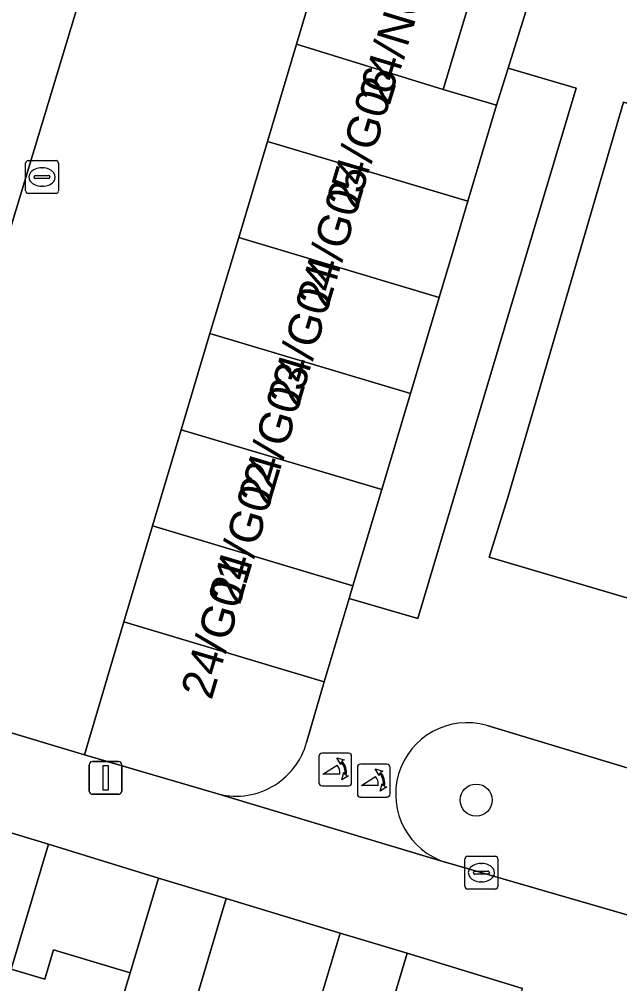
# Model space of a CAD drawing. Extents: x 162184 to 163154, y 385507 to 386516.
# Drawn here: x 162630.58 to 162648.9, y 386144.07 to 386173.49 of the extents above; entities that cross this region are included whole.
import ezdxf

# ---------------------------------------------------------------- set-up
doc = ezdxf.new("R2010")
doc.units = 0
for name, color, linetype in [('IMGEO_Boom', 7, 'Continuous'), ('IMGEO_Erf', 7, 'Continuous'), ('IMGEO_Groenvoorziening', 7, 'Continuous'), ('IMGEO_Kolk', 7, 'Continuous'), ('IMGEO_Lichtmast', 7, 'Continuous'), ('IMGEO_Pand', 7, 'Continuous'), ('IMGEO_Pand_nummerreeks', 7, 'Continuous'), ('IMGEO_Parkeervlak_open', 7, 'Continuous'), ('IMGEO_Poller', 7, 'Continuous'), ('IMGEO_Rijbaan_lokaal_open', 7, 'Continuous'), ('IMGEO_Terreindeel_zand', 7, 'Continuous'), ('IMGEO_Voetpad_open', 7, 'Continuous')]:
    doc.layers.add(name, color=color, linetype=linetype)

msp = doc.modelspace()

# ---------------------------------------------------------------- linework, layer by layer
at = {"layer": 'IMGEO_Boom'}
msp.add_circle((162644.523, 386149.675), 0.489, dxfattribs=at)
at = {"layer": 'IMGEO_Erf'}
for points in [[(162631.478, 386148.332), (162630.338, 386144.52), (162631.36, 386144.214), (162631.627, 386145.106), (162633.97, 386144.405), (162634.834, 386147.292)], [(162636.899, 386146.674), (162635.773, 386142.911), (162636.845, 386142.59), (162637.112, 386143.484), (162639.52, 386142.764), (162640.375, 386145.616)], [(162642.414, 386145.006), (162641.293, 386141.26), (162642.312, 386140.955), (162642.584, 386141.865), (162645.095, 386141.114), (162645.938, 386143.929)]]:
    msp.add_lwpolyline(points, close=True, dxfattribs=at)
at = {"layer": 'IMGEO_Groenvoorziening'}
for points in [[(162646.772, 386181.157), (162641.972, 386182.589), (162640.282, 386176.891), (162640.234, 386176.73), (162644.725, 386175.388), (162643.52, 386171.356), (162645.144, 386170.871), (162645.385, 386171.642), (162645.498, 386172.005), (162647.771, 386179.28)], [(162639.35, 386151.436), (162639.887, 386153.284), (162633.772, 386155.112), (162632.571, 386151.052), (162636.564, 386149.884)], [(162653.333, 386149.383), (162644.855, 386151.949)], [(162643.615, 386147.77), (162651.754, 386145.414)]]:
    msp.add_lwpolyline(points, dxfattribs=at)
msp.add_lwpolyline([(162645.919, 386165.854), (162647.571, 386171.391), (162645.498, 386172.005), (162645.385, 386171.642), (162645.144, 386170.871), (162644.268, 386167.94), (162643.838, 386166.503), (162643.391, 386165.009), (162642.515, 386162.078), (162641.639, 386159.146), (162640.763, 386156.215), (162640.647, 386155.828), (162642.746, 386155.219)], close=True, dxfattribs=at)
for centre, radius, start, end in [((162644.247, 386149.856), 2.18, 73.8154, 253.131), ((162637.194, 386152.03), 2.236, 253.64, 344.6018)]:
    msp.add_arc(centre, radius, start, end, dxfattribs=at)
at = {"layer": 'IMGEO_Kolk'}
for p, q in [((162630.776, 386168.255), (162630.776, 386169.107)), ((162630.851, 386169.181), (162631.703, 386169.181)), ((162631.777, 386169.107), (162631.777, 386168.255)), ((162631.078, 386168.724), (162631.476, 386168.724)), ((162631.264, 386168.961), (162631.289, 386168.961)), ((162631.035, 386168.675), (162631.035, 386168.687)), ((162631.473, 386168.638), (162631.075, 386168.638)), ((162631.519, 386168.687), (162631.519, 386168.675)), ((162631.703, 386168.181), (162630.851, 386168.181)), ((162631.287, 386168.401), (162631.262, 386168.401)), ((162644.181, 386147.035), (162644.181, 386147.887)), ((162644.256, 386147.961), (162645.108, 386147.961)), ((162645.182, 386147.887), (162645.182, 386147.035)), ((162644.669, 386147.741), (162644.694, 386147.741)), ((162644.44, 386147.455), (162644.44, 386147.467)), ((162644.878, 386147.418), (162644.48, 386147.418)), ((162644.483, 386147.504), (162644.881, 386147.504)), ((162644.924, 386147.467), (162644.924, 386147.455)), ((162645.108, 386146.961), (162644.256, 386146.961)), ((162644.692, 386147.181), (162644.667, 386147.181))]:
    msp.add_line(p, q, dxfattribs=at)
for points in [[(162630.776, 386168.255), (162630.776, 386169.107)], [(162630.851, 386169.181), (162631.703, 386169.181)], [(162631.777, 386169.107), (162631.777, 386168.255)], [(162631.703, 386168.181), (162630.851, 386168.181)], [(162644.181, 386147.035), (162644.181, 386147.887)], [(162644.256, 386147.961), (162645.108, 386147.961)], [(162645.182, 386147.887), (162645.182, 386147.035)], [(162645.108, 386146.961), (162644.256, 386146.961)]]:
    msp.add_lwpolyline(points, dxfattribs=at)
for centre, radius, start, end in [((162630.853, 386169.105), 0.0765, 91.552, 178.448), ((162630.853, 386169.105), 0.0765, 91.552, 178.448), ((162631.701, 386169.105), 0.0765, 1.552, 88.448), ((162631.701, 386169.105), 0.0765, 1.552, 88.448), ((162631.075, 386168.684), 0.0403, 85.8775, 175.7526), ((162631.48, 386168.686), 0.0386, 1.7309, 96.639), ((162631.072, 386168.674), 0.0366, 178.938, 274.7102), ((162631.476, 386168.681), 0.043, 264.8664, 352.4533), ((162630.853, 386168.257), 0.0765, 181.552, 268.448), ((162630.853, 386168.257), 0.0765, 181.552, 268.448), ((162631.701, 386168.257), 0.0765, 271.552, 358.448), ((162631.701, 386168.257), 0.0765, 271.552, 358.448), ((162644.258, 386147.885), 0.0765, 91.552, 178.448), ((162644.258, 386147.885), 0.0765, 91.552, 178.448), ((162645.106, 386147.885), 0.0765, 1.552, 88.448), ((162645.106, 386147.885), 0.0765, 1.552, 88.448), ((162644.48, 386147.464), 0.0403, 85.8775, 175.7526), ((162644.477, 386147.454), 0.0366, 178.938, 274.7102), ((162644.881, 386147.461), 0.043, 264.8664, 352.4533), ((162644.885, 386147.466), 0.0386, 1.7309, 96.639), ((162644.258, 386147.037), 0.0765, 181.552, 268.448), ((162644.258, 386147.037), 0.0765, 181.552, 268.448), ((162645.106, 386147.037), 0.0765, 271.552, 358.448), ((162645.106, 386147.037), 0.0765, 271.552, 358.448)]:
    msp.add_arc(centre, radius, start, end, dxfattribs=at)
for centre, major_axis, ratio, start_param, end_param in [((162631.263, 386168.681), (-0.387, 0.002), 0.722429, 4.712389, 7.853982), ((162631.288, 386168.681), (-0.39, 0.002), 0.717154, 1.570796, 4.712389), ((162644.668, 386147.461), (-0.387, 0.002), 0.722429, 4.712389, 7.853982), ((162644.693, 386147.461), (-0.39, 0.002), 0.717154, 1.570796, 4.712389)]:
    msp.add_ellipse(centre, major_axis=major_axis, ratio=ratio, start_param=start_param, end_param=end_param, dxfattribs=at)
at = {"layer": 'IMGEO_Lichtmast'}
for p, q in [((162632.819, 386150.852), (162633.609, 386150.852)), ((162633.609, 386150.852), (162632.819, 386150.852)), ((162632.719, 386149.952), (162632.719, 386150.752)), ((162632.719, 386150.752), (162632.719, 386149.952)), ((162633.709, 386150.752), (162633.709, 386149.952)), ((162633.709, 386149.952), (162633.709, 386150.752)), ((162633.609, 386149.852), (162632.819, 386149.852)), ((162632.819, 386149.852), (162633.609, 386149.852))]:
    msp.add_line(p, q, dxfattribs=at)
msp.add_lwpolyline([(162633.139, 386150.727), (162633.289, 386150.727), (162633.289, 386149.977), (162633.139, 386149.977), (162633.139, 386150.727)], dxfattribs=at)
for centre, start, end in [((162632.819, 386150.752), 90, 180), ((162632.819, 386150.752), 90, 180), ((162633.609, 386150.752), 0, 90), ((162633.609, 386150.752), 360, 90), ((162632.819, 386149.952), 180, 270), ((162632.819, 386149.952), 180, 270), ((162633.609, 386149.952), 270, 0), ((162633.609, 386149.952), 270, 0)]:
    msp.add_arc(centre, 0.1, start, end, dxfattribs=at)
at = {"layer": 'IMGEO_Pand'}
for points in [[(162643.52, 386171.356), (162644.725, 386175.388), (162640.234, 386176.73), (162639.038, 386172.73)], [(162639.038, 386172.73), (162638.153, 386169.768), (162644.268, 386167.94), (162645.144, 386170.871), (162643.52, 386171.356)], [(162644.268, 386167.94), (162638.153, 386169.768), (162637.276, 386166.837), (162643.391, 386165.009), (162643.838, 386166.503)], [(162643.391, 386165.009), (162637.276, 386166.837), (162636.4, 386163.905), (162642.515, 386162.078)], [(162642.515, 386162.078), (162636.4, 386163.905), (162635.524, 386160.974), (162641.639, 386159.146)], [(162634.648, 386158.043), (162640.763, 386156.215), (162641.639, 386159.146), (162635.524, 386160.974)], [(162639.887, 386153.284), (162640.647, 386155.828), (162640.763, 386156.215), (162634.648, 386158.043), (162633.772, 386155.112)], [(162633.97, 386144.405), (162631.627, 386145.106), (162631.36, 386144.214), (162630.338, 386144.52), (162631.478, 386148.332), (162629.407, 386148.951), (162628.53, 386146.024), (162625.656, 386136.495), (162624.894, 386133.97), (162630.604, 386132.261), (162631.053, 386133.759), (162631.099, 386133.913), (162631.311, 386134.621), (162631.052, 386134.699), (162631.097, 386134.851), (162631.2, 386135.192)], [(162639.52, 386142.764), (162637.112, 386143.484), (162636.845, 386142.59), (162635.773, 386142.911), (162636.899, 386146.674), (162634.834, 386147.292), (162633.97, 386144.405), (162631.2, 386135.192), (162631.097, 386134.851), (162631.052, 386134.699), (162631.311, 386134.621), (162631.099, 386133.913), (162631.053, 386133.759), (162633.26, 386133.098), (162633.518, 386133.961), (162634.095, 386133.788), (162634.157, 386133.998), (162636.645, 386133.254)], [(162640.375, 386145.616), (162639.52, 386142.764), (162636.645, 386133.254), (162636.349, 386132.265), (162636.601, 386132.19), (162636.838, 386132.982), (162639.69, 386132.129), (162639.744, 386132.308), (162642.245, 386131.56), (162645.095, 386141.114), (162642.584, 386141.865), (162642.312, 386140.955), (162641.293, 386141.26), (162642.414, 386145.006)]]:
    msp.add_lwpolyline(points, close=True, dxfattribs=at)
at = {"layer": 'IMGEO_Parkeervlak_open'}
msp.add_lwpolyline([(162633.835, 386178.773), (162627.867, 386180.578), (162622.424, 386162.478), (162628.365, 386160.692)], close=True, dxfattribs=at)
at = {"layer": 'IMGEO_Poller'}
for p, q in [((162640.627, 386151.107), (162639.819, 386151.107)), ((162640.627, 386151.107), (162639.819, 386151.107)), ((162639.725, 386151.012), (162639.725, 386150.205)), ((162639.725, 386151.012), (162639.725, 386150.205)), ((162640.721, 386150.205), (162640.721, 386151.012)), ((162640.721, 386150.205), (162640.721, 386151.012)), ((162640.897, 386150.671), (162640.897, 386149.864)), ((162640.897, 386150.671), (162640.897, 386149.864)), ((162641.799, 386150.766), (162640.991, 386150.766)), ((162641.799, 386150.766), (162640.991, 386150.766)), ((162641.893, 386149.864), (162641.893, 386150.671)), ((162641.893, 386149.864), (162641.893, 386150.671)), ((162639.819, 386150.11), (162640.627, 386150.11)), ((162639.819, 386150.11), (162640.627, 386150.11)), ((162640.991, 386149.769), (162641.799, 386149.769)), ((162640.991, 386149.769), (162641.799, 386149.769))]:
    msp.add_line(p, q, dxfattribs=at)
for points in [[(162640.404, 386150.836), (162640.392, 386150.763), (162640.267, 386150.968)], [(162640.267, 386150.968), (162640.498, 386150.902), (162640.427, 386150.87)], [(162640.36, 386150.463), (162639.847, 386150.463), (162640.277, 386150.738)], [(162640.42, 386150.291), (162640.486, 386150.522), (162640.516, 386150.454)], [(162641.576, 386150.495), (162641.564, 386150.422), (162641.439, 386150.627)], [(162641.439, 386150.627), (162641.67, 386150.561), (162641.599, 386150.529)], [(162640.552, 386150.427), (162640.624, 386150.416), (162640.42, 386150.291)], [(162641.532, 386150.122), (162641.019, 386150.122), (162641.449, 386150.397)], [(162641.592, 386149.95), (162641.658, 386150.181), (162641.688, 386150.113)], [(162641.724, 386150.086), (162641.796, 386150.075), (162641.592, 386149.95)]]:
    msp.add_lwpolyline(points, dxfattribs=at)
for centre, radius, start, end in [((162639.819, 386151.012), 0.0946, 90, 180), ((162639.819, 386151.012), 0.0946, 90, 180), ((162640.627, 386151.012), 0.0946, 0, 90), ((162640.627, 386151.012), 0.0946, 0, 90), ((162640.046, 386150.523), 0.476, 351.7527, 41.1691), ((162640.046, 386150.523), 0.516, 349.3569, 42.2912), ((162640.032, 386150.513), 0.332, 351.3247, 42.4854), ((162640.991, 386150.671), 0.0946, 90, 180), ((162640.991, 386150.671), 0.0946, 90, 180), ((162641.218, 386150.182), 0.476, 351.7527, 41.1691), ((162641.218, 386150.182), 0.516, 349.3569, 42.2912), ((162641.799, 386150.671), 0.0946, 0, 90), ((162641.799, 386150.671), 0.0946, 0, 90), ((162639.819, 386150.205), 0.0946, 180, 270), ((162639.819, 386150.205), 0.0946, 180, 270), ((162640.627, 386150.205), 0.0946, 270, 0), ((162640.627, 386150.205), 0.0946, 270, 0), ((162641.204, 386150.172), 0.332, 351.3247, 42.4854), ((162640.991, 386149.864), 0.0946, 180, 270), ((162640.991, 386149.864), 0.0946, 180, 270), ((162641.799, 386149.864), 0.0946, 270, 0), ((162641.799, 386149.864), 0.0946, 270, 0)]:
    msp.add_arc(centre, radius, start, end, dxfattribs=at)
at = {"layer": 'IMGEO_Rijbaan_lokaal_open'}
for points in [[(162634.648, 386158.043), (162635.524, 386160.974), (162636.4, 386163.905), (162637.276, 386166.837), (162638.153, 386169.768), (162639.038, 386172.73), (162640.234, 386176.73), (162640.282, 386176.891), (162637.202, 386177.754), (162633.835, 386178.773), (162628.365, 386160.692), (162622.424, 386162.478), (162622.412, 386162.439)], [(162618.598, 386160.486), (162615.964, 386161.394), (162587.82, 386169.744), (162586.348, 386164.94), (162588.304, 386164.352), (162591.943, 386163.26), (162632.571, 386151.052), (162633.772, 386155.112), (162634.648, 386158.043)]]:
    msp.add_lwpolyline(points, dxfattribs=at)
at = {"layer": 'IMGEO_Terreindeel_zand'}
msp.add_lwpolyline([(162660.424, 386167.583), (162649.019, 386170.962), (162645.488, 386158.909), (162644.919, 386157.086), (162656.275, 386153.732), (162656.437, 386154.329)], close=True, dxfattribs=at)
at = {"layer": 'IMGEO_Voetpad_open'}
for points in [[(162647.771, 386179.28), (162645.498, 386172.005), (162647.571, 386171.391), (162645.919, 386165.854), (162642.746, 386155.219), (162640.647, 386155.828), (162639.887, 386153.284), (162639.35, 386151.436)], [(162658.661, 386143.432), (162651.867, 386145.371), (162651.754, 386145.414), (162643.615, 386147.77), (162643.5, 386147.799), (162636.564, 386149.884), (162632.571, 386151.052), (162591.943, 386163.26), (162591.8, 386162.782), (162588.161, 386163.875), (162588.304, 386164.352), (162586.348, 386164.94)], [(162644.855, 386151.949), (162653.333, 386149.383)], [(162636.564, 386149.884), (162643.5, 386147.799), (162643.615, 386147.77)], [(162629.407, 386148.951), (162631.478, 386148.332), (162634.834, 386147.292), (162636.899, 386146.674), (162640.375, 386145.616), (162642.414, 386145.006), (162645.938, 386143.929)]]:
    msp.add_lwpolyline(points, dxfattribs=at)
msp.add_lwpolyline([(162660.424, 386167.583), (162656.437, 386154.329), (162656.275, 386153.732), (162644.919, 386157.086), (162645.488, 386158.909), (162649.019, 386170.962)], close=True, dxfattribs=at)
for centre, radius, start, end in [((162644.247, 386149.856), 2.18, 73.8154, 253.131), ((162637.194, 386152.03), 2.236, 253.64, 344.6018)]:
    msp.add_arc(centre, radius, start, end, dxfattribs=at)

# ---------------------------------------------------------------- texts
at = {"layer": 'IMGEO_Pand_nummerreeks'}
for s, rotation, p in [('24/N01', 73.1625, (162641.879, 386170.831)), ('24/G06', 73.4282, (162640.896, 386167.648)), ('24/G05', 73.4282, (162640, 386164.638)), ('24/G04', 73.4282, (162639.104, 386161.627)), ('24/G03', 73.4282, (162638.208, 386158.617)), ('24/G02', 73.4282, (162637.311, 386155.6)), ('24/G01', 73.4282, (162636.448, 386152.702))]:
    msp.add_text(s, height=1, rotation=rotation, dxfattribs=at).set_placement(p)

doc.saveas('drawing.dxf')
